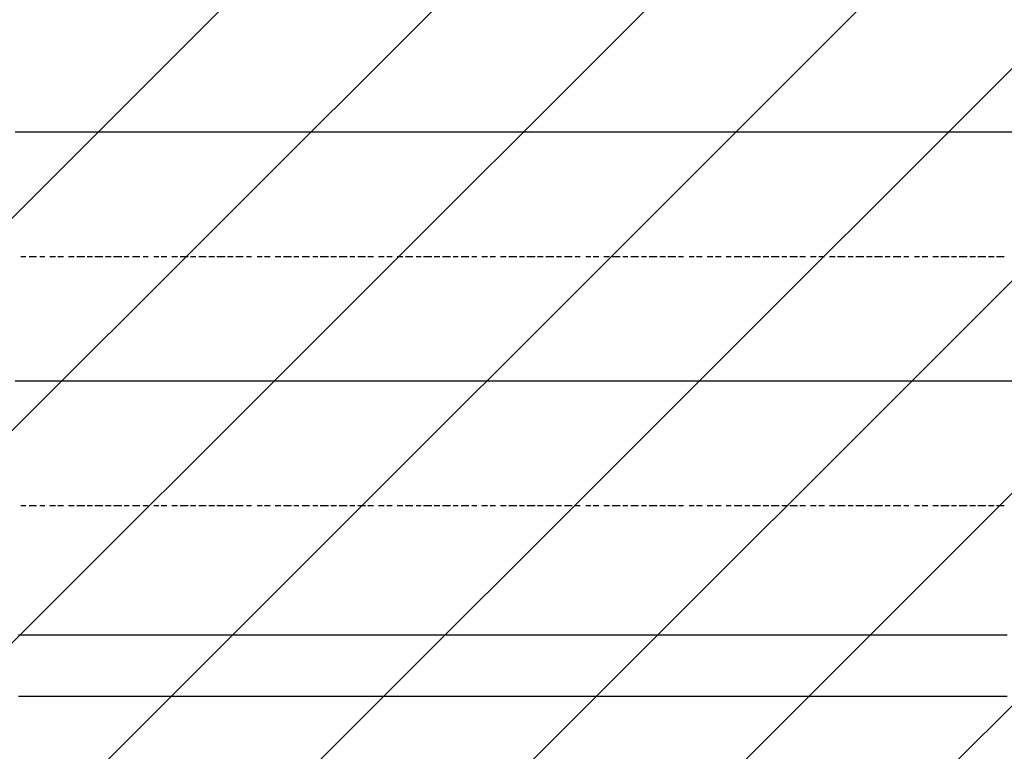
# Model space of a CAD drawing. Extents: x 997 to 109698, y 921 to 94021.
# Tile 500 of 656: x 18513 to 20085, y 45047 to 46216. Entities that reach past the tile are written whole.
import ezdxf

# ---------------------------------------------------------------- set-up
doc = ezdxf.new("R2010")
doc.units = 0
doc.header["$MEASUREMENT"] = 0
doc.layers.add('12', color=7, linetype='CONTINUOUS')
doc.layers.add('28', color=7, linetype='CONTINUOUS')

msp = doc.modelspace()

# ---------------------------------------------------------------- linework, layer by layer
at = {"layer": '12', "color": 5}
for p, q in [((18505.630503, 46036.563401), (18518.630503, 46036.563401)), ((18518.630503, 46036.563401), (18527.630503, 46036.563401)), ((18527.630503, 46036.563401), (18535.630503, 46036.563401)), ((18535.630503, 46036.563401), (18548.630503, 46036.563401)), ((18548.630503, 46036.563401), (18556.630503, 46036.563401)), ((18556.630503, 46036.563401), (18565.630503, 46036.563401)), ((18565.630503, 46036.563401), (18577.630503, 46036.563401)), ((18577.630503, 46036.563401), (18586.630503, 46036.563401)), ((18586.630503, 46036.563401), (18594.630503, 46036.563401)), ((18594.630503, 46036.563401), (18607.630503, 46036.563401)), ((18607.630503, 46036.563401), (18616.630503, 46036.563401)), ((18616.630503, 46036.563401), (18628.630503, 46036.563401)), ((18628.630503, 46036.563401), (18637.630503, 46036.563401)), ((18637.630503, 46036.563401), (18645.630503, 46036.563401)), ((18645.630503, 46036.563401), (18658.630503, 46036.563401)), ((18658.630503, 46036.563401), (18666.630503, 46036.563401)), ((18666.630503, 46036.563401), (18675.630503, 46036.563401)), ((18675.630503, 46036.563401), (18687.630503, 46036.563401)), ((18687.630503, 46036.563401), (18696.630503, 46036.563401)), ((18696.630503, 46036.563401), (18704.630503, 46036.563401)), ((18704.630503, 46036.563401), (18717.630503, 46036.563401)), ((18717.630503, 46036.563401), (18726.630503, 46036.563401)), ((18726.630503, 46036.563401), (18738.630503, 46036.563401)), ((18738.630503, 46036.563401), (18747.630503, 46036.563401)), ((18747.630503, 46036.563401), (18755.630503, 46036.563401)), ((18755.630503, 46036.563401), (18768.630503, 46036.563401)), ((18768.630503, 46036.563401), (18776.630503, 46036.563401)), ((18776.630503, 46036.563401), (18785.630503, 46036.563401)), ((18785.630503, 46036.563401), (18798.630503, 46036.563401)), ((18798.630503, 46036.563401), (18806.630503, 46036.563401)), ((18806.630503, 46036.563401), (18814.630503, 46036.563401)), ((18814.630503, 46036.563401), (18827.630503, 46036.563401)), ((18827.630503, 46036.563401), (18836.630503, 46036.563401)), ((18836.630503, 46036.563401), (18844.630503, 46036.563401)), ((18844.630503, 46036.563401), (18857.630503, 46036.563401)), ((18857.630503, 46036.563401), (18865.630503, 46036.563401)), ((18865.630503, 46036.563401), (18878.630503, 46036.563401)), ((18878.630503, 46036.563401), (18886.630503, 46036.563401)), ((18886.630503, 46036.563401), (18895.630503, 46036.563401)), ((18895.630503, 46036.563401), (18908.630503, 46036.563401)), ((18908.630503, 46036.563401), (18916.630503, 46036.563401)), ((18916.630503, 46036.563401), (18925.630503, 46036.563401)), ((18925.630503, 46036.563401), (18937.630503, 46036.563401)), ((18937.630503, 46036.563401), (18946.630503, 46036.563401)), ((18946.630503, 46036.563401), (18954.630503, 46036.563401)), ((18954.630503, 46036.563401), (18967.630503, 46036.563401)), ((18967.630503, 46036.563401), (18975.630503, 46036.563401)), ((18975.630503, 46036.563401), (18988.630503, 46036.563401)), ((18988.630503, 46036.563401), (18997.630503, 46036.563401)), ((18997.630503, 46036.563401), (19005.630503, 46036.563401)), ((19005.630503, 46036.563401), (19018.630503, 46036.563401)), ((19018.630503, 46036.563401), (19026.630503, 46036.563401)), ((19026.630503, 46036.563401), (19035.630503, 46036.563401)), ((19035.630503, 46036.563401), (19047.630503, 46036.563401)), ((19047.630503, 46036.563401), (19056.630503, 46036.563401)), ((19056.630503, 46036.563401), (19064.630503, 46036.563401)), ((19064.630503, 46036.563401), (19077.630503, 46036.563401)), ((19077.630503, 46036.563401), (19085.630503, 46036.563401)), ((19085.630503, 46036.563401), (19098.630503, 46036.563401)), ((19098.630503, 46036.563401), (19107.630503, 46036.563401)), ((19107.630503, 46036.563401), (19115.630503, 46036.563401)), ((19115.630503, 46036.563401), (19128.630503, 46036.563401)), ((19128.630503, 46036.563401), (19136.630503, 46036.563401)), ((19136.630503, 46036.563401), (19145.630503, 46036.563401)), ((19145.630503, 46036.563401), (19157.630503, 46036.563401)), ((19157.630503, 46036.563401), (19166.630503, 46036.563401)), ((19166.630503, 46036.563401), (19174.630503, 46036.563401)), ((19174.630503, 46036.563401), (19187.630503, 46036.563401)), ((19187.630503, 46036.563401), (19195.630503, 46036.563401)), ((19195.630503, 46036.563401), (19208.630503, 46036.563401)), ((19208.630503, 46036.563401), (19217.630503, 46036.563401)), ((19217.630503, 46036.563401), (19225.630503, 46036.563401)), ((19225.630503, 46036.563401), (19238.630503, 46036.563401)), ((19238.630503, 46036.563401), (19246.630503, 46036.563401)), ((19246.630503, 46036.563401), (19255.630503, 46036.563401)), ((19255.630503, 46036.563401), (19267.630503, 46036.563401)), ((19267.630503, 46036.563401), (19276.630503, 46036.563401)), ((19276.630503, 46036.563401), (19284.630503, 46036.563401)), ((19284.630503, 46036.563401), (19297.630503, 46036.563401)), ((19297.630503, 46036.563401), (19306.630503, 46036.563401)), ((19306.630503, 46036.563401), (19318.630503, 46036.563401)), ((19318.630503, 46036.563401), (19327.630503, 46036.563401)), ((19327.630503, 46036.563401), (19335.630503, 46036.563401)), ((19335.630503, 46036.563401), (19348.630503, 46036.563401)), ((19348.630503, 46036.563401), (19356.630503, 46036.563401)), ((19356.630503, 46036.563401), (19365.630503, 46036.563401)), ((19365.630503, 46036.563401), (19377.630503, 46036.563401)), ((19377.630503, 46036.563401), (19386.630503, 46036.563401)), ((19386.630503, 46036.563401), (19394.630503, 46036.563401)), ((19394.630503, 46036.563401), (19407.630503, 46036.563401)), ((19407.630503, 46036.563401), (19416.630503, 46036.563401)), ((19416.630503, 46036.563401), (19424.630503, 46036.563401)), ((19424.630503, 46036.563401), (19437.630503, 46036.563401)), ((19437.630503, 46036.563401), (19445.630503, 46036.563401)), ((19445.630503, 46036.563401), (19458.630503, 46036.563401)), ((19458.630503, 46036.563401), (19466.630503, 46036.563401)), ((19466.630503, 46036.563401), (19475.630503, 46036.563401)), ((19475.630503, 46036.563401), (19488.630503, 46036.563401)), ((19488.630503, 46036.563401), (19496.630503, 46036.563401)), ((19496.630503, 46036.563401), (19505.630503, 46036.563401)), ((19505.630503, 46036.563401), (19517.630503, 46036.563401)), ((19517.630503, 46036.563401), (19526.630503, 46036.563401)), ((19526.630503, 46036.563401), (19534.630503, 46036.563401)), ((19534.630503, 46036.563401), (19547.630503, 46036.563401)), ((19547.630503, 46036.563401), (19555.630503, 46036.563401)), ((19555.630503, 46036.563401), (19568.630503, 46036.563401)), ((19568.630503, 46036.563401), (19576.630503, 46036.563401)), ((19576.630503, 46036.563401), (19585.630503, 46036.563401)), ((19585.630503, 46036.563401), (19598.630503, 46036.563401)), ((19598.630503, 46036.563401), (19606.630503, 46036.563401)), ((19606.630503, 46036.563401), (19615.630503, 46036.563401)), ((19615.630503, 46036.563401), (19627.630503, 46036.563401)), ((19627.630503, 46036.563401), (19636.630503, 46036.563401)), ((19636.630503, 46036.563401), (19644.630503, 46036.563401)), ((19644.630503, 46036.563401), (19657.630503, 46036.563401)), ((19657.630503, 46036.563401), (19665.630503, 46036.563401)), ((19665.630503, 46036.563401), (19678.630503, 46036.563401)), ((19678.630503, 46036.563401), (19687.630503, 46036.563401)), ((19687.630503, 46036.563401), (19695.630503, 46036.563401)), ((19695.630503, 46036.563401), (19708.630503, 46036.563401)), ((19708.630503, 46036.563401), (19716.630503, 46036.563401)), ((19716.630503, 46036.563401), (19725.630503, 46036.563401)), ((19725.630503, 46036.563401), (19737.630503, 46036.563401)), ((19737.630503, 46036.563401), (19746.630503, 46036.563401)), ((19746.630503, 46036.563401), (19754.630503, 46036.563401)), ((19754.630503, 46036.563401), (19767.630503, 46036.563401)), ((19767.630503, 46036.563401), (19775.630503, 46036.563401)), ((19775.630503, 46036.563401), (19788.630503, 46036.563401)), ((19788.630503, 46036.563401), (19797.630503, 46036.563401)), ((19797.630503, 46036.563401), (19805.630503, 46036.563401)), ((19805.630503, 46036.563401), (19818.630503, 46036.563401)), ((19818.630503, 46036.563401), (19826.630503, 46036.563401)), ((19826.630503, 46036.563401), (19835.630503, 46036.563401)), ((19835.630503, 46036.563401), (19847.630503, 46036.563401)), ((19847.630503, 46036.563401), (19856.630503, 46036.563401)), ((19856.630503, 46036.563401), (19864.630503, 46036.563401)), ((19864.630503, 46036.563401), (19877.630503, 46036.563401)), ((19877.630503, 46036.563401), (19885.630503, 46036.563401)), ((19885.630503, 46036.563401), (19898.630503, 46036.563401)), ((19898.630503, 46036.563401), (19907.630503, 46036.563401)), ((19907.630503, 46036.563401), (19915.630503, 46036.563401)), ((19915.630503, 46036.563401), (19928.630503, 46036.563401)), ((19928.630503, 46036.563401), (19936.630503, 46036.563401)), ((19936.630503, 46036.563401), (19945.630503, 46036.563401)), ((19945.630503, 46036.563401), (19957.630503, 46036.563401)), ((19957.630503, 46036.563401), (19966.630503, 46036.563401)), ((19966.630503, 46036.563401), (19974.630503, 46036.563401)), ((19974.630503, 46036.563401), (19987.630503, 46036.563401)), ((19987.630503, 46036.563401), (19996.630503, 46036.563401)), ((19996.630503, 46036.563401), (20004.630503, 46036.563401)), ((20004.630503, 46036.563401), (20017.630503, 46036.563401)), ((20017.630503, 46036.563401), (20025.630503, 46036.563401)), ((20025.630503, 46036.563401), (20038.630503, 46036.563401)), ((20038.630503, 46036.563401), (20046.630503, 46036.563401)), ((20046.630503, 46036.563401), (20055.630503, 46036.563401)), ((20055.630503, 46036.563401), (20068.630503, 46036.563401)), ((20068.630503, 46036.563401), (20076.630503, 46036.563401)), ((20076.630503, 46036.563401), (20084.630503, 46036.563401)), ((20084.630503, 46036.563401), (20097.630503, 46036.563401)), ((18505.630503, 45638.563401), (18518.630503, 45638.563401)), ((18518.630503, 45638.563401), (18527.630503, 45638.563401)), ((18527.630503, 45638.563401), (18535.630503, 45638.563401)), ((18535.630503, 45638.563401), (18548.630503, 45638.563401)), ((18548.630503, 45638.563401), (18556.630503, 45638.563401)), ((18556.630503, 45638.563401), (18565.630503, 45638.563401)), ((18565.630503, 45638.563401), (18577.630503, 45638.563401)), ((18577.630503, 45638.563401), (18586.630503, 45638.563401)), ((18586.630503, 45638.563401), (18594.630503, 45638.563401)), ((18594.630503, 45638.563401), (18607.630503, 45638.563401)), ((18607.630503, 45638.563401), (18616.630503, 45638.563401)), ((18616.630503, 45638.563401), (18628.630503, 45638.563401)), ((18628.630503, 45638.563401), (18637.630503, 45638.563401)), ((18637.630503, 45638.563401), (18645.630503, 45638.563401)), ((18645.630503, 45638.563401), (18658.630503, 45638.563401)), ((18658.630503, 45638.563401), (18666.630503, 45638.563401)), ((18666.630503, 45638.563401), (18675.630503, 45638.563401)), ((18675.630503, 45638.563401), (18687.630503, 45638.563401)), ((18687.630503, 45638.563401), (18696.630503, 45638.563401)), ((18696.630503, 45638.563401), (18704.630503, 45638.563401)), ((18704.630503, 45638.563401), (18717.630503, 45638.563401)), ((18717.630503, 45638.563401), (18726.630503, 45638.563401)), ((18726.630503, 45638.563401), (18738.630503, 45638.563401)), ((18738.630503, 45638.563401), (18747.630503, 45638.563401)), ((18747.630503, 45638.563401), (18755.630503, 45638.563401)), ((18755.630503, 45638.563401), (18768.630503, 45638.563401)), ((18768.630503, 45638.563401), (18776.630503, 45638.563401)), ((18776.630503, 45638.563401), (18785.630503, 45638.563401)), ((18785.630503, 45638.563401), (18798.630503, 45638.563401)), ((18798.630503, 45638.563401), (18806.630503, 45638.563401)), ((18806.630503, 45638.563401), (18814.630503, 45638.563401)), ((18814.630503, 45638.563401), (18827.630503, 45638.563401)), ((18827.630503, 45638.563401), (18836.630503, 45638.563401)), ((18836.630503, 45638.563401), (18844.630503, 45638.563401)), ((18844.630503, 45638.563401), (18857.630503, 45638.563401)), ((18857.630503, 45638.563401), (18865.630503, 45638.563401)), ((18865.630503, 45638.563401), (18878.630503, 45638.563401)), ((18878.630503, 45638.563401), (18886.630503, 45638.563401)), ((18886.630503, 45638.563401), (18895.630503, 45638.563401)), ((18895.630503, 45638.563401), (18908.630503, 45638.563401)), ((18908.630503, 45638.563401), (18916.630503, 45638.563401)), ((18916.630503, 45638.563401), (18925.630503, 45638.563401)), ((18925.630503, 45638.563401), (18937.630503, 45638.563401)), ((18937.630503, 45638.563401), (18946.630503, 45638.563401)), ((18946.630503, 45638.563401), (18954.630503, 45638.563401)), ((18954.630503, 45638.563401), (18967.630503, 45638.563401)), ((18967.630503, 45638.563401), (18975.630503, 45638.563401)), ((18975.630503, 45638.563401), (18988.630503, 45638.563401)), ((18988.630503, 45638.563401), (18997.630503, 45638.563401)), ((18997.630503, 45638.563401), (19005.630503, 45638.563401)), ((19005.630503, 45638.563401), (19018.630503, 45638.563401)), ((19018.630503, 45638.563401), (19026.630503, 45638.563401)), ((19026.630503, 45638.563401), (19035.630503, 45638.563401)), ((19035.630503, 45638.563401), (19047.630503, 45638.563401)), ((19047.630503, 45638.563401), (19056.630503, 45638.563401)), ((19056.630503, 45638.563401), (19064.630503, 45638.563401)), ((19064.630503, 45638.563401), (19077.630503, 45638.563401)), ((19077.630503, 45638.563401), (19085.630503, 45638.563401)), ((19085.630503, 45638.563401), (19098.630503, 45638.563401)), ((19098.630503, 45638.563401), (19107.630503, 45638.563401)), ((19107.630503, 45638.563401), (19115.630503, 45638.563401)), ((19115.630503, 45638.563401), (19128.630503, 45638.563401)), ((19128.630503, 45638.563401), (19136.630503, 45638.563401)), ((19136.630503, 45638.563401), (19145.630503, 45638.563401)), ((19145.630503, 45638.563401), (19157.630503, 45638.563401)), ((19157.630503, 45638.563401), (19166.630503, 45638.563401)), ((19166.630503, 45638.563401), (19174.630503, 45638.563401)), ((19174.630503, 45638.563401), (19187.630503, 45638.563401)), ((19187.630503, 45638.563401), (19195.630503, 45638.563401)), ((19195.630503, 45638.563401), (19208.630503, 45638.563401)), ((19208.630503, 45638.563401), (19217.630503, 45638.563401)), ((19217.630503, 45638.563401), (19225.630503, 45638.563401)), ((19225.630503, 45638.563401), (19238.630503, 45638.563401)), ((19238.630503, 45638.563401), (19246.630503, 45638.563401)), ((19246.630503, 45638.563401), (19255.630503, 45638.563401)), ((19255.630503, 45638.563401), (19267.630503, 45638.563401)), ((19267.630503, 45638.563401), (19276.630503, 45638.563401)), ((19276.630503, 45638.563401), (19284.630503, 45638.563401)), ((19284.630503, 45638.563401), (19297.630503, 45638.563401)), ((19297.630503, 45638.563401), (19306.630503, 45638.563401)), ((19306.630503, 45638.563401), (19318.630503, 45638.563401)), ((19318.630503, 45638.563401), (19327.630503, 45638.563401)), ((19327.630503, 45638.563401), (19335.630503, 45638.563401)), ((19335.630503, 45638.563401), (19348.630503, 45638.563401)), ((19348.630503, 45638.563401), (19356.630503, 45638.563401)), ((19356.630503, 45638.563401), (19365.630503, 45638.563401)), ((19365.630503, 45638.563401), (19377.630503, 45638.563401)), ((19377.630503, 45638.563401), (19386.630503, 45638.563401)), ((19386.630503, 45638.563401), (19394.630503, 45638.563401)), ((19394.630503, 45638.563401), (19407.630503, 45638.563401)), ((19407.630503, 45638.563401), (19416.630503, 45638.563401)), ((19416.630503, 45638.563401), (19424.630503, 45638.563401)), ((19424.630503, 45638.563401), (19437.630503, 45638.563401)), ((19437.630503, 45638.563401), (19445.630503, 45638.563401)), ((19445.630503, 45638.563401), (19458.630503, 45638.563401)), ((19458.630503, 45638.563401), (19466.630503, 45638.563401)), ((19466.630503, 45638.563401), (19475.630503, 45638.563401)), ((19475.630503, 45638.563401), (19488.630503, 45638.563401)), ((19488.630503, 45638.563401), (19496.630503, 45638.563401)), ((19496.630503, 45638.563401), (19505.630503, 45638.563401)), ((19505.630503, 45638.563401), (19517.630503, 45638.563401)), ((19517.630503, 45638.563401), (19526.630503, 45638.563401)), ((19526.630503, 45638.563401), (19534.630503, 45638.563401)), ((19534.630503, 45638.563401), (19547.630503, 45638.563401)), ((19547.630503, 45638.563401), (19555.630503, 45638.563401)), ((19555.630503, 45638.563401), (19568.630503, 45638.563401)), ((19568.630503, 45638.563401), (19576.630503, 45638.563401)), ((19576.630503, 45638.563401), (19585.630503, 45638.563401)), ((19585.630503, 45638.563401), (19598.630503, 45638.563401)), ((19598.630503, 45638.563401), (19606.630503, 45638.563401)), ((19606.630503, 45638.563401), (19615.630503, 45638.563401)), ((19615.630503, 45638.563401), (19627.630503, 45638.563401)), ((19627.630503, 45638.563401), (19636.630503, 45638.563401)), ((19636.630503, 45638.563401), (19644.630503, 45638.563401)), ((19644.630503, 45638.563401), (19657.630503, 45638.563401)), ((19657.630503, 45638.563401), (19665.630503, 45638.563401)), ((19665.630503, 45638.563401), (19678.630503, 45638.563401)), ((19678.630503, 45638.563401), (19687.630503, 45638.563401)), ((19687.630503, 45638.563401), (19695.630503, 45638.563401)), ((19695.630503, 45638.563401), (19708.630503, 45638.563401)), ((19708.630503, 45638.563401), (19716.630503, 45638.563401)), ((19716.630503, 45638.563401), (19725.630503, 45638.563401)), ((19725.630503, 45638.563401), (19737.630503, 45638.563401)), ((19737.630503, 45638.563401), (19746.630503, 45638.563401)), ((19746.630503, 45638.563401), (19754.630503, 45638.563401)), ((19754.630503, 45638.563401), (19767.630503, 45638.563401)), ((19767.630503, 45638.563401), (19775.630503, 45638.563401)), ((19775.630503, 45638.563401), (19788.630503, 45638.563401)), ((19788.630503, 45638.563401), (19797.630503, 45638.563401)), ((19797.630503, 45638.563401), (19805.630503, 45638.563401)), ((19805.630503, 45638.563401), (19818.630503, 45638.563401)), ((19818.630503, 45638.563401), (19826.630503, 45638.563401)), ((19826.630503, 45638.563401), (19835.630503, 45638.563401)), ((19835.630503, 45638.563401), (19847.630503, 45638.563401)), ((19847.630503, 45638.563401), (19856.630503, 45638.563401)), ((19856.630503, 45638.563401), (19864.630503, 45638.563401)), ((19864.630503, 45638.563401), (19877.630503, 45638.563401)), ((19877.630503, 45638.563401), (19885.630503, 45638.563401)), ((19885.630503, 45638.563401), (19898.630503, 45638.563401)), ((19898.630503, 45638.563401), (19907.630503, 45638.563401)), ((19907.630503, 45638.563401), (19915.630503, 45638.563401)), ((19915.630503, 45638.563401), (19928.630503, 45638.563401)), ((19928.630503, 45638.563401), (19936.630503, 45638.563401)), ((19936.630503, 45638.563401), (19945.630503, 45638.563401)), ((19945.630503, 45638.563401), (19957.630503, 45638.563401)), ((19957.630503, 45638.563401), (19966.630503, 45638.563401)), ((19966.630503, 45638.563401), (19974.630503, 45638.563401)), ((19974.630503, 45638.563401), (19987.630503, 45638.563401)), ((19987.630503, 45638.563401), (19996.630503, 45638.563401)), ((19996.630503, 45638.563401), (20004.630503, 45638.563401)), ((20004.630503, 45638.563401), (20017.630503, 45638.563401)), ((20017.630503, 45638.563401), (20025.630503, 45638.563401)), ((20025.630503, 45638.563401), (20038.630503, 45638.563401)), ((20038.630503, 45638.563401), (20046.630503, 45638.563401)), ((20046.630503, 45638.563401), (20055.630503, 45638.563401)), ((20055.630503, 45638.563401), (20068.630503, 45638.563401)), ((20068.630503, 45638.563401), (20076.630503, 45638.563401)), ((20076.630503, 45638.563401), (20084.630503, 45638.563401)), ((20084.630503, 45638.563401), (20097.630503, 45638.563401)), ((18510.630503, 45232.563401), (18518.630503, 45232.563401)), ((18518.630503, 45232.563401), (18527.630503, 45232.563401)), ((18527.630503, 45232.563401), (18539.630503, 45232.563401)), ((18539.630503, 45232.563401), (18548.630503, 45232.563401)), ((18548.630503, 45232.563401), (18556.630503, 45232.563401)), ((18556.630503, 45232.563401), (18569.630503, 45232.563401)), ((18569.630503, 45232.563401), (18577.630503, 45232.563401)), ((18577.630503, 45232.563401), (18586.630503, 45232.563401)), ((18586.630503, 45232.563401), (18599.630503, 45232.563401)), ((18599.630503, 45232.563401), (18607.630503, 45232.563401)), ((18607.630503, 45232.563401), (18620.630503, 45232.563401)), ((18620.630503, 45232.563401), (18628.630503, 45232.563401)), ((18628.630503, 45232.563401), (18637.630503, 45232.563401)), ((18637.630503, 45232.563401), (18649.630503, 45232.563401)), ((18649.630503, 45232.563401), (18658.630503, 45232.563401)), ((18658.630503, 45232.563401), (18666.630503, 45232.563401)), ((18666.630503, 45232.563401), (18679.630503, 45232.563401)), ((18679.630503, 45232.563401), (18687.630503, 45232.563401)), ((18687.630503, 45232.563401), (18696.630503, 45232.563401)), ((18696.630503, 45232.563401), (18709.630503, 45232.563401)), ((18709.630503, 45232.563401), (18717.630503, 45232.563401)), ((18717.630503, 45232.563401), (18730.630503, 45232.563401)), ((18730.630503, 45232.563401), (18738.630503, 45232.563401)), ((18738.630503, 45232.563401), (18747.630503, 45232.563401)), ((18747.630503, 45232.563401), (18759.630503, 45232.563401)), ((18759.630503, 45232.563401), (18768.630503, 45232.563401)), ((18768.630503, 45232.563401), (18776.630503, 45232.563401)), ((18776.630503, 45232.563401), (18789.630503, 45232.563401)), ((18789.630503, 45232.563401), (18798.630503, 45232.563401)), ((18798.630503, 45232.563401), (18806.630503, 45232.563401)), ((18806.630503, 45232.563401), (18819.630503, 45232.563401)), ((18819.630503, 45232.563401), (18827.630503, 45232.563401)), ((18827.630503, 45232.563401), (18840.630503, 45232.563401)), ((18840.630503, 45232.563401), (18848.630503, 45232.563401)), ((18848.630503, 45232.563401), (18857.630503, 45232.563401)), ((18857.630503, 45232.563401), (18869.630503, 45232.563401)), ((18869.630503, 45232.563401), (18878.630503, 45232.563401)), ((18878.630503, 45232.563401), (18886.630503, 45232.563401)), ((18886.630503, 45232.563401), (18899.630503, 45232.563401)), ((18899.630503, 45232.563401), (18908.630503, 45232.563401)), ((18908.630503, 45232.563401), (18916.630503, 45232.563401)), ((18916.630503, 45232.563401), (18929.630503, 45232.563401)), ((18929.630503, 45232.563401), (18937.630503, 45232.563401)), ((18937.630503, 45232.563401), (18950.630503, 45232.563401)), ((18950.630503, 45232.563401), (18958.630503, 45232.563401)), ((18958.630503, 45232.563401), (18967.630503, 45232.563401)), ((18967.630503, 45232.563401), (18980.630503, 45232.563401)), ((18980.630503, 45232.563401), (18988.630503, 45232.563401)), ((18988.630503, 45232.563401), (18997.630503, 45232.563401)), ((18997.630503, 45232.563401), (19009.630503, 45232.563401)), ((19009.630503, 45232.563401), (19018.630503, 45232.563401)), ((19018.630503, 45232.563401), (19026.630503, 45232.563401)), ((19026.630503, 45232.563401), (19039.630503, 45232.563401)), ((19039.630503, 45232.563401), (19047.630503, 45232.563401)), ((19047.630503, 45232.563401), (19056.630503, 45232.563401)), ((19056.630503, 45232.563401), (19068.630503, 45232.563401)), ((19068.630503, 45232.563401), (19077.630503, 45232.563401)), ((19077.630503, 45232.563401), (19090.630503, 45232.563401)), ((19090.630503, 45232.563401), (19098.630503, 45232.563401)), ((19098.630503, 45232.563401), (19107.630503, 45232.563401)), ((19107.630503, 45232.563401), (19119.630503, 45232.563401)), ((19119.630503, 45232.563401), (19128.630503, 45232.563401)), ((19128.630503, 45232.563401), (19136.630503, 45232.563401)), ((19136.630503, 45232.563401), (19149.630503, 45232.563401)), ((19149.630503, 45232.563401), (19157.630503, 45232.563401)), ((19157.630503, 45232.563401), (19166.630503, 45232.563401)), ((19166.630503, 45232.563401), (19179.630503, 45232.563401)), ((19179.630503, 45232.563401), (19187.630503, 45232.563401)), ((19187.630503, 45232.563401), (19200.630503, 45232.563401)), ((19200.630503, 45232.563401), (19208.630503, 45232.563401)), ((19208.630503, 45232.563401), (19217.630503, 45232.563401)), ((19217.630503, 45232.563401), (19229.630503, 45232.563401)), ((19229.630503, 45232.563401), (19238.630503, 45232.563401)), ((19238.630503, 45232.563401), (19246.630503, 45232.563401)), ((19246.630503, 45232.563401), (19259.630503, 45232.563401)), ((19259.630503, 45232.563401), (19267.630503, 45232.563401)), ((19267.630503, 45232.563401), (19276.630503, 45232.563401)), ((19276.630503, 45232.563401), (19289.630503, 45232.563401)), ((19289.630503, 45232.563401), (19297.630503, 45232.563401)), ((19297.630503, 45232.563401), (19310.630503, 45232.563401)), ((19310.630503, 45232.563401), (19318.630503, 45232.563401)), ((19318.630503, 45232.563401), (19327.630503, 45232.563401)), ((19327.630503, 45232.563401), (19339.630503, 45232.563401)), ((19339.630503, 45232.563401), (19348.630503, 45232.563401)), ((19348.630503, 45232.563401), (19356.630503, 45232.563401)), ((19356.630503, 45232.563401), (19369.630503, 45232.563401)), ((19369.630503, 45232.563401), (19377.630503, 45232.563401)), ((19377.630503, 45232.563401), (19386.630503, 45232.563401)), ((19386.630503, 45232.563401), (19399.630503, 45232.563401)), ((19399.630503, 45232.563401), (19407.630503, 45232.563401)), ((19407.630503, 45232.563401), (19420.630503, 45232.563401)), ((19420.630503, 45232.563401), (19428.630503, 45232.563401)), ((19428.630503, 45232.563401), (19437.630503, 45232.563401)), ((19437.630503, 45232.563401), (19449.630503, 45232.563401)), ((19449.630503, 45232.563401), (19458.630503, 45232.563401)), ((19458.630503, 45232.563401), (19466.630503, 45232.563401)), ((19466.630503, 45232.563401), (19479.630503, 45232.563401)), ((19479.630503, 45232.563401), (19488.630503, 45232.563401)), ((19488.630503, 45232.563401), (19496.630503, 45232.563401)), ((19496.630503, 45232.563401), (19509.630503, 45232.563401)), ((19509.630503, 45232.563401), (19517.630503, 45232.563401)), ((19517.630503, 45232.563401), (19530.630503, 45232.563401)), ((19530.630503, 45232.563401), (19538.630503, 45232.563401)), ((19538.630503, 45232.563401), (19547.630503, 45232.563401)), ((19547.630503, 45232.563401), (19560.630503, 45232.563401)), ((19560.630503, 45232.563401), (19568.630503, 45232.563401)), ((19568.630503, 45232.563401), (19576.630503, 45232.563401)), ((19576.630503, 45232.563401), (19589.630503, 45232.563401)), ((19589.630503, 45232.563401), (19598.630503, 45232.563401)), ((19598.630503, 45232.563401), (19606.630503, 45232.563401)), ((19606.630503, 45232.563401), (19619.630503, 45232.563401)), ((19619.630503, 45232.563401), (19627.630503, 45232.563401)), ((19627.630503, 45232.563401), (19640.630503, 45232.563401)), ((19640.630503, 45232.563401), (19648.630503, 45232.563401)), ((19648.630503, 45232.563401), (19657.630503, 45232.563401)), ((19657.630503, 45232.563401), (19670.630503, 45232.563401)), ((19670.630503, 45232.563401), (19678.630503, 45232.563401)), ((19678.630503, 45232.563401), (19687.630503, 45232.563401)), ((19687.630503, 45232.563401), (19699.630503, 45232.563401)), ((19699.630503, 45232.563401), (19708.630503, 45232.563401)), ((19708.630503, 45232.563401), (19716.630503, 45232.563401)), ((19716.630503, 45232.563401), (19729.630503, 45232.563401)), ((19729.630503, 45232.563401), (19737.630503, 45232.563401)), ((19737.630503, 45232.563401), (19746.630503, 45232.563401)), ((19746.630503, 45232.563401), (19758.630503, 45232.563401)), ((19758.630503, 45232.563401), (19767.630503, 45232.563401)), ((19767.630503, 45232.563401), (19780.630503, 45232.563401)), ((19780.630503, 45232.563401), (19788.630503, 45232.563401)), ((19788.630503, 45232.563401), (19797.630503, 45232.563401)), ((19797.630503, 45232.563401), (19809.630503, 45232.563401)), ((19809.630503, 45232.563401), (19818.630503, 45232.563401)), ((19818.630503, 45232.563401), (19826.630503, 45232.563401)), ((19826.630503, 45232.563401), (19839.630503, 45232.563401)), ((19839.630503, 45232.563401), (19847.630503, 45232.563401)), ((19847.630503, 45232.563401), (19856.630503, 45232.563401)), ((19856.630503, 45232.563401), (19869.630503, 45232.563401)), ((19869.630503, 45232.563401), (19877.630503, 45232.563401)), ((19877.630503, 45232.563401), (19890.630503, 45232.563401)), ((19890.630503, 45232.563401), (19898.630503, 45232.563401)), ((19898.630503, 45232.563401), (19907.630503, 45232.563401)), ((19907.630503, 45232.563401), (19919.630503, 45232.563401)), ((19919.630503, 45232.563401), (19928.630503, 45232.563401)), ((19928.630503, 45232.563401), (19936.630503, 45232.563401)), ((19936.630503, 45232.563401), (19949.630503, 45232.563401)), ((19949.630503, 45232.563401), (19957.630503, 45232.563401)), ((19957.630503, 45232.563401), (19966.630503, 45232.563401)), ((19966.630503, 45232.563401), (19979.630503, 45232.563401)), ((19979.630503, 45232.563401), (19987.630503, 45232.563401)), ((19987.630503, 45232.563401), (20000.630503, 45232.563401)), ((20000.630503, 45232.563401), (20008.630503, 45232.563401)), ((20008.630503, 45232.563401), (20017.630503, 45232.563401)), ((20017.630503, 45232.563401), (20029.630503, 45232.563401)), ((20029.630503, 45232.563401), (20038.630503, 45232.563401)), ((20038.630503, 45232.563401), (20046.630503, 45232.563401)), ((20046.630503, 45232.563401), (20059.630503, 45232.563401)), ((20059.630503, 45232.563401), (20068.630503, 45232.563401)), ((20068.630503, 45232.563401), (20076.630503, 45232.563401)), ((20076.630503, 45232.563401), (20089.630503, 45232.563401))]:
    msp.add_line(p, q, dxfattribs=at)
at = {"layer": '12', "color": 1}
for p, q in [((18514.630503, 45837.563401), (18522.630503, 45837.563401)), ((18527.630503, 45837.563401), (18539.630503, 45837.563401)), ((18544.630503, 45837.563401), (18552.630503, 45837.563401)), ((18560.630503, 45837.563401), (18569.630503, 45837.563401)), ((18573.630503, 45837.563401), (18582.630503, 45837.563401)), ((18590.630503, 45837.563401), (18599.630503, 45837.563401)), ((18603.630503, 45837.563401), (18616.630503, 45837.563401)), ((18620.630503, 45837.563401), (18628.630503, 45837.563401)), ((18632.630503, 45837.563401), (18645.630503, 45837.563401)), ((18649.630503, 45837.563401), (18658.630503, 45837.563401)), ((18662.630503, 45837.563401), (18675.630503, 45837.563401)), ((18679.630503, 45837.563401), (18687.630503, 45837.563401)), ((18692.630503, 45837.563401), (18704.630503, 45837.563401)), ((18709.630503, 45837.563401), (18717.630503, 45837.563401)), ((18726.630503, 45837.563401), (18734.630503, 45837.563401)), ((18738.630503, 45837.563401), (18747.630503, 45837.563401)), ((18755.630503, 45837.563401), (18764.630503, 45837.563401)), ((18768.630503, 45837.563401), (18781.630503, 45837.563401)), ((18785.630503, 45837.563401), (18793.630503, 45837.563401)), ((18798.630503, 45837.563401), (18810.630503, 45837.563401)), ((18814.630503, 45837.563401), (18823.630503, 45837.563401)), ((18827.630503, 45837.563401), (18840.630503, 45837.563401)), ((18844.630503, 45837.563401), (18853.630503, 45837.563401)), ((18857.630503, 45837.563401), (18869.630503, 45837.563401)), ((18874.630503, 45837.563401), (18882.630503, 45837.563401)), ((18891.630503, 45837.563401), (18899.630503, 45837.563401)), ((18903.630503, 45837.563401), (18912.630503, 45837.563401)), ((18920.630503, 45837.563401), (18929.630503, 45837.563401)), ((18933.630503, 45837.563401), (18946.630503, 45837.563401)), ((18950.630503, 45837.563401), (18958.630503, 45837.563401)), ((18963.630503, 45837.563401), (18975.630503, 45837.563401)), ((18980.630503, 45837.563401), (18988.630503, 45837.563401)), ((18992.630503, 45837.563401), (19005.630503, 45837.563401)), ((19009.630503, 45837.563401), (19018.630503, 45837.563401)), ((19022.630503, 45837.563401), (19035.630503, 45837.563401)), ((19039.630503, 45837.563401), (19047.630503, 45837.563401)), ((19052.630503, 45837.563401), (19064.630503, 45837.563401)), ((19068.630503, 45837.563401), (19077.630503, 45837.563401)), ((19085.630503, 45837.563401), (19094.630503, 45837.563401)), ((19098.630503, 45837.563401), (19107.630503, 45837.563401)), ((19115.630503, 45837.563401), (19124.630503, 45837.563401)), ((19128.630503, 45837.563401), (19140.630503, 45837.563401)), ((19145.630503, 45837.563401), (19153.630503, 45837.563401)), ((19157.630503, 45837.563401), (19170.630503, 45837.563401)), ((19174.630503, 45837.563401), (19183.630503, 45837.563401)), ((19187.630503, 45837.563401), (19200.630503, 45837.563401)), ((19204.630503, 45837.563401), (19212.630503, 45837.563401)), ((19217.630503, 45837.563401), (19229.630503, 45837.563401)), ((19234.630503, 45837.563401), (19242.630503, 45837.563401)), ((19250.630503, 45837.563401), (19259.630503, 45837.563401)), ((19263.630503, 45837.563401), (19272.630503, 45837.563401)), ((19280.630503, 45837.563401), (19289.630503, 45837.563401)), ((19293.630503, 45837.563401), (19306.630503, 45837.563401)), ((19310.630503, 45837.563401), (19318.630503, 45837.563401)), ((19322.630503, 45837.563401), (19335.630503, 45837.563401)), ((19339.630503, 45837.563401), (19348.630503, 45837.563401)), ((19352.630503, 45837.563401), (19365.630503, 45837.563401)), ((19369.630503, 45837.563401), (19377.630503, 45837.563401)), ((19382.630503, 45837.563401), (19394.630503, 45837.563401)), ((19399.630503, 45837.563401), (19407.630503, 45837.563401)), ((19416.630503, 45837.563401), (19424.630503, 45837.563401)), ((19428.630503, 45837.563401), (19437.630503, 45837.563401)), ((19445.630503, 45837.563401), (19454.630503, 45837.563401)), ((19458.630503, 45837.563401), (19471.630503, 45837.563401)), ((19475.630503, 45837.563401), (19483.630503, 45837.563401)), ((19488.630503, 45837.563401), (19500.630503, 45837.563401)), ((19505.630503, 45837.563401), (19513.630503, 45837.563401)), ((19517.630503, 45837.563401), (19530.630503, 45837.563401)), ((19534.630503, 45837.563401), (19543.630503, 45837.563401)), ((19547.630503, 45837.563401), (19560.630503, 45837.563401)), ((19564.630503, 45837.563401), (19572.630503, 45837.563401)), ((19581.630503, 45837.563401), (19589.630503, 45837.563401)), ((19593.630503, 45837.563401), (19602.630503, 45837.563401)), ((19610.630503, 45837.563401), (19619.630503, 45837.563401)), ((19623.630503, 45837.563401), (19632.630503, 45837.563401)), ((19640.630503, 45837.563401), (19648.630503, 45837.563401)), ((19653.630503, 45837.563401), (19665.630503, 45837.563401)), ((19670.630503, 45837.563401), (19678.630503, 45837.563401)), ((19682.630503, 45837.563401), (19695.630503, 45837.563401)), ((19699.630503, 45837.563401), (19708.630503, 45837.563401)), ((19712.630503, 45837.563401), (19725.630503, 45837.563401)), ((19729.630503, 45837.563401), (19737.630503, 45837.563401)), ((19742.630503, 45837.563401), (19754.630503, 45837.563401)), ((19758.630503, 45837.563401), (19767.630503, 45837.563401)), ((19775.630503, 45837.563401), (19784.630503, 45837.563401)), ((19788.630503, 45837.563401), (19797.630503, 45837.563401)), ((19805.630503, 45837.563401), (19814.630503, 45837.563401)), ((19818.630503, 45837.563401), (19830.630503, 45837.563401)), ((19835.630503, 45837.563401), (19843.630503, 45837.563401)), ((19847.630503, 45837.563401), (19860.630503, 45837.563401)), ((19864.630503, 45837.563401), (19873.630503, 45837.563401)), ((19877.630503, 45837.563401), (19890.630503, 45837.563401)), ((19894.630503, 45837.563401), (19902.630503, 45837.563401)), ((19907.630503, 45837.563401), (19919.630503, 45837.563401)), ((19924.630503, 45837.563401), (19932.630503, 45837.563401)), ((19941.630503, 45837.563401), (19949.630503, 45837.563401)), ((19953.630503, 45837.563401), (19962.630503, 45837.563401)), ((19970.630503, 45837.563401), (19979.630503, 45837.563401)), ((19983.630503, 45837.563401), (19996.630503, 45837.563401)), ((20000.630503, 45837.563401), (20008.630503, 45837.563401)), ((20012.630503, 45837.563401), (20025.630503, 45837.563401)), ((20029.630503, 45837.563401), (20038.630503, 45837.563401)), ((20042.630503, 45837.563401), (20055.630503, 45837.563401)), ((20059.630503, 45837.563401), (20068.630503, 45837.563401)), ((20072.630503, 45837.563401), (20084.630503, 45837.563401)), ((18514.630503, 45439.563401), (18522.630503, 45439.563401)), ((18527.630503, 45439.563401), (18539.630503, 45439.563401)), ((18544.630503, 45439.563401), (18552.630503, 45439.563401)), ((18560.630503, 45439.563401), (18569.630503, 45439.563401)), ((18573.630503, 45439.563401), (18582.630503, 45439.563401)), ((18590.630503, 45439.563401), (18599.630503, 45439.563401)), ((18603.630503, 45439.563401), (18616.630503, 45439.563401)), ((18620.630503, 45439.563401), (18628.630503, 45439.563401)), ((18632.630503, 45439.563401), (18645.630503, 45439.563401)), ((18649.630503, 45439.563401), (18658.630503, 45439.563401)), ((18662.630503, 45439.563401), (18675.630503, 45439.563401)), ((18679.630503, 45439.563401), (18687.630503, 45439.563401)), ((18692.630503, 45439.563401), (18704.630503, 45439.563401)), ((18709.630503, 45439.563401), (18717.630503, 45439.563401)), ((18726.630503, 45439.563401), (18734.630503, 45439.563401)), ((18738.630503, 45439.563401), (18747.630503, 45439.563401)), ((18755.630503, 45439.563401), (18764.630503, 45439.563401)), ((18768.630503, 45439.563401), (18781.630503, 45439.563401)), ((18785.630503, 45439.563401), (18793.630503, 45439.563401)), ((18798.630503, 45439.563401), (18810.630503, 45439.563401)), ((18814.630503, 45439.563401), (18823.630503, 45439.563401)), ((18827.630503, 45439.563401), (18840.630503, 45439.563401)), ((18844.630503, 45439.563401), (18853.630503, 45439.563401)), ((18857.630503, 45439.563401), (18869.630503, 45439.563401)), ((18874.630503, 45439.563401), (18882.630503, 45439.563401)), ((18891.630503, 45439.563401), (18899.630503, 45439.563401)), ((18903.630503, 45439.563401), (18912.630503, 45439.563401)), ((18920.630503, 45439.563401), (18929.630503, 45439.563401)), ((18933.630503, 45439.563401), (18946.630503, 45439.563401)), ((18950.630503, 45439.563401), (18958.630503, 45439.563401)), ((18963.630503, 45439.563401), (18975.630503, 45439.563401)), ((18980.630503, 45439.563401), (18988.630503, 45439.563401)), ((18992.630503, 45439.563401), (19005.630503, 45439.563401)), ((19009.630503, 45439.563401), (19018.630503, 45439.563401)), ((19022.630503, 45439.563401), (19035.630503, 45439.563401)), ((19039.630503, 45439.563401), (19047.630503, 45439.563401)), ((19052.630503, 45439.563401), (19064.630503, 45439.563401)), ((19068.630503, 45439.563401), (19077.630503, 45439.563401)), ((19085.630503, 45439.563401), (19094.630503, 45439.563401)), ((19098.630503, 45439.563401), (19107.630503, 45439.563401)), ((19115.630503, 45439.563401), (19124.630503, 45439.563401)), ((19128.630503, 45439.563401), (19140.630503, 45439.563401)), ((19145.630503, 45439.563401), (19153.630503, 45439.563401)), ((19157.630503, 45439.563401), (19170.630503, 45439.563401)), ((19174.630503, 45439.563401), (19183.630503, 45439.563401)), ((19187.630503, 45439.563401), (19200.630503, 45439.563401)), ((19204.630503, 45439.563401), (19212.630503, 45439.563401)), ((19217.630503, 45439.563401), (19229.630503, 45439.563401)), ((19234.630503, 45439.563401), (19242.630503, 45439.563401)), ((19250.630503, 45439.563401), (19259.630503, 45439.563401)), ((19263.630503, 45439.563401), (19272.630503, 45439.563401)), ((19280.630503, 45439.563401), (19289.630503, 45439.563401)), ((19293.630503, 45439.563401), (19306.630503, 45439.563401)), ((19310.630503, 45439.563401), (19318.630503, 45439.563401)), ((19322.630503, 45439.563401), (19335.630503, 45439.563401)), ((19339.630503, 45439.563401), (19348.630503, 45439.563401)), ((19352.630503, 45439.563401), (19365.630503, 45439.563401)), ((19369.630503, 45439.563401), (19377.630503, 45439.563401)), ((19382.630503, 45439.563401), (19394.630503, 45439.563401)), ((19399.630503, 45439.563401), (19407.630503, 45439.563401)), ((19416.630503, 45439.563401), (19424.630503, 45439.563401)), ((19428.630503, 45439.563401), (19437.630503, 45439.563401)), ((19445.630503, 45439.563401), (19454.630503, 45439.563401)), ((19458.630503, 45439.563401), (19471.630503, 45439.563401)), ((19475.630503, 45439.563401), (19483.630503, 45439.563401)), ((19488.630503, 45439.563401), (19500.630503, 45439.563401)), ((19505.630503, 45439.563401), (19513.630503, 45439.563401)), ((19517.630503, 45439.563401), (19530.630503, 45439.563401)), ((19534.630503, 45439.563401), (19543.630503, 45439.563401)), ((19547.630503, 45439.563401), (19560.630503, 45439.563401)), ((19564.630503, 45439.563401), (19572.630503, 45439.563401)), ((19581.630503, 45439.563401), (19589.630503, 45439.563401)), ((19593.630503, 45439.563401), (19602.630503, 45439.563401)), ((19610.630503, 45439.563401), (19619.630503, 45439.563401)), ((19623.630503, 45439.563401), (19632.630503, 45439.563401)), ((19640.630503, 45439.563401), (19648.630503, 45439.563401)), ((19653.630503, 45439.563401), (19665.630503, 45439.563401)), ((19670.630503, 45439.563401), (19678.630503, 45439.563401)), ((19682.630503, 45439.563401), (19695.630503, 45439.563401)), ((19699.630503, 45439.563401), (19708.630503, 45439.563401)), ((19712.630503, 45439.563401), (19725.630503, 45439.563401)), ((19729.630503, 45439.563401), (19737.630503, 45439.563401)), ((19742.630503, 45439.563401), (19754.630503, 45439.563401)), ((19758.630503, 45439.563401), (19767.630503, 45439.563401)), ((19775.630503, 45439.563401), (19784.630503, 45439.563401)), ((19788.630503, 45439.563401), (19797.630503, 45439.563401)), ((19805.630503, 45439.563401), (19814.630503, 45439.563401)), ((19818.630503, 45439.563401), (19830.630503, 45439.563401)), ((19835.630503, 45439.563401), (19843.630503, 45439.563401)), ((19847.630503, 45439.563401), (19860.630503, 45439.563401)), ((19864.630503, 45439.563401), (19873.630503, 45439.563401)), ((19877.630503, 45439.563401), (19890.630503, 45439.563401)), ((19894.630503, 45439.563401), (19902.630503, 45439.563401)), ((19907.630503, 45439.563401), (19919.630503, 45439.563401)), ((19924.630503, 45439.563401), (19932.630503, 45439.563401)), ((19941.630503, 45439.563401), (19949.630503, 45439.563401)), ((19953.630503, 45439.563401), (19962.630503, 45439.563401)), ((19970.630503, 45439.563401), (19979.630503, 45439.563401)), ((19983.630503, 45439.563401), (19996.630503, 45439.563401)), ((20000.630503, 45439.563401), (20008.630503, 45439.563401)), ((20012.630503, 45439.563401), (20025.630503, 45439.563401)), ((20029.630503, 45439.563401), (20038.630503, 45439.563401)), ((20042.630503, 45439.563401), (20055.630503, 45439.563401)), ((20059.630503, 45439.563401), (20068.630503, 45439.563401)), ((20072.630503, 45439.563401), (20084.630503, 45439.563401))]:
    msp.add_line(p, q, dxfattribs=at)
at = {"layer": '12', "color": 44}
for p, q in [((18510.630503, 45134.563401), (18518.630503, 45134.563401)), ((18518.630503, 45134.563401), (18527.630503, 45134.563401)), ((18527.630503, 45134.563401), (18539.630503, 45134.563401)), ((18539.630503, 45134.563401), (18548.630503, 45134.563401)), ((18548.630503, 45134.563401), (18556.630503, 45134.563401)), ((18556.630503, 45134.563401), (18569.630503, 45134.563401)), ((18569.630503, 45134.563401), (18577.630503, 45134.563401)), ((18577.630503, 45134.563401), (18586.630503, 45134.563401)), ((18586.630503, 45134.563401), (18599.630503, 45134.563401)), ((18599.630503, 45134.563401), (18607.630503, 45134.563401)), ((18607.630503, 45134.563401), (18620.630503, 45134.563401)), ((18620.630503, 45134.563401), (18628.630503, 45134.563401)), ((18628.630503, 45134.563401), (18637.630503, 45134.563401)), ((18637.630503, 45134.563401), (18649.630503, 45134.563401)), ((18649.630503, 45134.563401), (18658.630503, 45134.563401)), ((18658.630503, 45134.563401), (18666.630503, 45134.563401)), ((18666.630503, 45134.563401), (18679.630503, 45134.563401)), ((18679.630503, 45134.563401), (18687.630503, 45134.563401)), ((18687.630503, 45134.563401), (18696.630503, 45134.563401)), ((18696.630503, 45134.563401), (18709.630503, 45134.563401)), ((18709.630503, 45134.563401), (18717.630503, 45134.563401)), ((18717.630503, 45134.563401), (18730.630503, 45134.563401)), ((18730.630503, 45134.563401), (18738.630503, 45134.563401)), ((18738.630503, 45134.563401), (18747.630503, 45134.563401)), ((18747.630503, 45134.563401), (18759.630503, 45134.563401)), ((18759.630503, 45134.563401), (18768.630503, 45134.563401)), ((18768.630503, 45134.563401), (18776.630503, 45134.563401)), ((18776.630503, 45134.563401), (18789.630503, 45134.563401)), ((18789.630503, 45134.563401), (18798.630503, 45134.563401)), ((18798.630503, 45134.563401), (18806.630503, 45134.563401)), ((18806.630503, 45134.563401), (18819.630503, 45134.563401)), ((18819.630503, 45134.563401), (18827.630503, 45134.563401)), ((18827.630503, 45134.563401), (18840.630503, 45134.563401)), ((18840.630503, 45134.563401), (18848.630503, 45134.563401)), ((18848.630503, 45134.563401), (18857.630503, 45134.563401)), ((18857.630503, 45134.563401), (18869.630503, 45134.563401)), ((18869.630503, 45134.563401), (18878.630503, 45134.563401)), ((18878.630503, 45134.563401), (18886.630503, 45134.563401)), ((18886.630503, 45134.563401), (18899.630503, 45134.563401)), ((18899.630503, 45134.563401), (18908.630503, 45134.563401)), ((18908.630503, 45134.563401), (18916.630503, 45134.563401)), ((18916.630503, 45134.563401), (18929.630503, 45134.563401)), ((18929.630503, 45134.563401), (18937.630503, 45134.563401)), ((18937.630503, 45134.563401), (18950.630503, 45134.563401)), ((18950.630503, 45134.563401), (18958.630503, 45134.563401)), ((18958.630503, 45134.563401), (18967.630503, 45134.563401)), ((18967.630503, 45134.563401), (18980.630503, 45134.563401)), ((18980.630503, 45134.563401), (18988.630503, 45134.563401)), ((18988.630503, 45134.563401), (18997.630503, 45134.563401)), ((18997.630503, 45134.563401), (19009.630503, 45134.563401)), ((19009.630503, 45134.563401), (19018.630503, 45134.563401)), ((19018.630503, 45134.563401), (19026.630503, 45134.563401)), ((19026.630503, 45134.563401), (19039.630503, 45134.563401)), ((19039.630503, 45134.563401), (19047.630503, 45134.563401)), ((19047.630503, 45134.563401), (19056.630503, 45134.563401)), ((19056.630503, 45134.563401), (19068.630503, 45134.563401)), ((19068.630503, 45134.563401), (19077.630503, 45134.563401)), ((19077.630503, 45134.563401), (19090.630503, 45134.563401)), ((19090.630503, 45134.563401), (19098.630503, 45134.563401)), ((19098.630503, 45134.563401), (19107.630503, 45134.563401)), ((19107.630503, 45134.563401), (19119.630503, 45134.563401)), ((19119.630503, 45134.563401), (19128.630503, 45134.563401)), ((19128.630503, 45134.563401), (19136.630503, 45134.563401)), ((19136.630503, 45134.563401), (19149.630503, 45134.563401)), ((19149.630503, 45134.563401), (19157.630503, 45134.563401)), ((19157.630503, 45134.563401), (19166.630503, 45134.563401)), ((19166.630503, 45134.563401), (19179.630503, 45134.563401)), ((19179.630503, 45134.563401), (19187.630503, 45134.563401)), ((19187.630503, 45134.563401), (19200.630503, 45134.563401)), ((19200.630503, 45134.563401), (19208.630503, 45134.563401)), ((19208.630503, 45134.563401), (19217.630503, 45134.563401)), ((19217.630503, 45134.563401), (19229.630503, 45134.563401)), ((19229.630503, 45134.563401), (19238.630503, 45134.563401)), ((19238.630503, 45134.563401), (19246.630503, 45134.563401)), ((19246.630503, 45134.563401), (19259.630503, 45134.563401)), ((19259.630503, 45134.563401), (19267.630503, 45134.563401)), ((19267.630503, 45134.563401), (19276.630503, 45134.563401)), ((19276.630503, 45134.563401), (19289.630503, 45134.563401)), ((19289.630503, 45134.563401), (19297.630503, 45134.563401)), ((19297.630503, 45134.563401), (19310.630503, 45134.563401)), ((19310.630503, 45134.563401), (19318.630503, 45134.563401)), ((19318.630503, 45134.563401), (19327.630503, 45134.563401)), ((19327.630503, 45134.563401), (19339.630503, 45134.563401)), ((19339.630503, 45134.563401), (19348.630503, 45134.563401)), ((19348.630503, 45134.563401), (19356.630503, 45134.563401)), ((19356.630503, 45134.563401), (19369.630503, 45134.563401)), ((19369.630503, 45134.563401), (19377.630503, 45134.563401)), ((19377.630503, 45134.563401), (19386.630503, 45134.563401)), ((19386.630503, 45134.563401), (19399.630503, 45134.563401)), ((19399.630503, 45134.563401), (19407.630503, 45134.563401)), ((19407.630503, 45134.563401), (19420.630503, 45134.563401)), ((19420.630503, 45134.563401), (19428.630503, 45134.563401)), ((19428.630503, 45134.563401), (19437.630503, 45134.563401)), ((19437.630503, 45134.563401), (19449.630503, 45134.563401)), ((19449.630503, 45134.563401), (19458.630503, 45134.563401)), ((19458.630503, 45134.563401), (19466.630503, 45134.563401)), ((19466.630503, 45134.563401), (19479.630503, 45134.563401)), ((19479.630503, 45134.563401), (19488.630503, 45134.563401)), ((19488.630503, 45134.563401), (19496.630503, 45134.563401)), ((19496.630503, 45134.563401), (19509.630503, 45134.563401)), ((19509.630503, 45134.563401), (19517.630503, 45134.563401)), ((19517.630503, 45134.563401), (19530.630503, 45134.563401)), ((19530.630503, 45134.563401), (19538.630503, 45134.563401)), ((19538.630503, 45134.563401), (19547.630503, 45134.563401)), ((19547.630503, 45134.563401), (19560.630503, 45134.563401)), ((19560.630503, 45134.563401), (19568.630503, 45134.563401)), ((19568.630503, 45134.563401), (19576.630503, 45134.563401)), ((19576.630503, 45134.563401), (19589.630503, 45134.563401)), ((19589.630503, 45134.563401), (19598.630503, 45134.563401)), ((19598.630503, 45134.563401), (19606.630503, 45134.563401)), ((19606.630503, 45134.563401), (19619.630503, 45134.563401)), ((19619.630503, 45134.563401), (19627.630503, 45134.563401)), ((19627.630503, 45134.563401), (19636.630503, 45134.563401)), ((19636.630503, 45134.563401), (19648.630503, 45134.563401)), ((19648.630503, 45134.563401), (19657.630503, 45134.563401)), ((19657.630503, 45134.563401), (19670.630503, 45134.563401)), ((19670.630503, 45134.563401), (19678.630503, 45134.563401)), ((19678.630503, 45134.563401), (19687.630503, 45134.563401)), ((19687.630503, 45134.563401), (19699.630503, 45134.563401)), ((19699.630503, 45134.563401), (19708.630503, 45134.563401)), ((19708.630503, 45134.563401), (19716.630503, 45134.563401)), ((19716.630503, 45134.563401), (19729.630503, 45134.563401)), ((19729.630503, 45134.563401), (19737.630503, 45134.563401)), ((19737.630503, 45134.563401), (19746.630503, 45134.563401)), ((19746.630503, 45134.563401), (19758.630503, 45134.563401)), ((19758.630503, 45134.563401), (19767.630503, 45134.563401)), ((19767.630503, 45134.563401), (19780.630503, 45134.563401)), ((19780.630503, 45134.563401), (19788.630503, 45134.563401)), ((19788.630503, 45134.563401), (19797.630503, 45134.563401)), ((19797.630503, 45134.563401), (19809.630503, 45134.563401)), ((19809.630503, 45134.563401), (19818.630503, 45134.563401)), ((19818.630503, 45134.563401), (19826.630503, 45134.563401)), ((19826.630503, 45134.563401), (19839.630503, 45134.563401)), ((19839.630503, 45134.563401), (19847.630503, 45134.563401)), ((19847.630503, 45134.563401), (19856.630503, 45134.563401)), ((19856.630503, 45134.563401), (19869.630503, 45134.563401)), ((19869.630503, 45134.563401), (19877.630503, 45134.563401)), ((19877.630503, 45134.563401), (19890.630503, 45134.563401)), ((19890.630503, 45134.563401), (19898.630503, 45134.563401)), ((19898.630503, 45134.563401), (19907.630503, 45134.563401)), ((19907.630503, 45134.563401), (19919.630503, 45134.563401)), ((19919.630503, 45134.563401), (19928.630503, 45134.563401)), ((19928.630503, 45134.563401), (19936.630503, 45134.563401)), ((19936.630503, 45134.563401), (19949.630503, 45134.563401)), ((19949.630503, 45134.563401), (19957.630503, 45134.563401)), ((19957.630503, 45134.563401), (19966.630503, 45134.563401)), ((19966.630503, 45134.563401), (19979.630503, 45134.563401)), ((19979.630503, 45134.563401), (19987.630503, 45134.563401)), ((19987.630503, 45134.563401), (20000.630503, 45134.563401)), ((20000.630503, 45134.563401), (20008.630503, 45134.563401)), ((20008.630503, 45134.563401), (20017.630503, 45134.563401)), ((20017.630503, 45134.563401), (20029.630503, 45134.563401)), ((20029.630503, 45134.563401), (20038.630503, 45134.563401)), ((20038.630503, 45134.563401), (20046.630503, 45134.563401)), ((20046.630503, 45134.563401), (20059.630503, 45134.563401)), ((20059.630503, 45134.563401), (20068.630503, 45134.563401)), ((20068.630503, 45134.563401), (20076.630503, 45134.563401)), ((20076.630503, 45134.563401), (20089.630503, 45134.563401))]:
    msp.add_line(p, q, dxfattribs=at)
at = {"layer": '28', "color": 2}
for p, q in [((14872.636205, 42270.90991), (31287.681533, 58685.955237)), ((14872.636205, 41931.498655), (31627.092788, 58685.955237)), ((14872.636205, 41592.0874), (31966.504043, 58685.955237)), ((14872.636205, 41252.676145), (32305.915298, 58685.955237)), ((14872.636205, 40913.26489), (32645.326553, 58685.955237)), ((14872.636205, 40573.853635), (32984.737808, 58685.955237)), ((14872.636205, 40234.44238), (33324.149063, 58685.955237)), ((14872.636205, 39895.031125), (33663.560318, 58685.955237))]:
    msp.add_line(p, q, dxfattribs=at)

doc.saveas('drawing.dxf')
